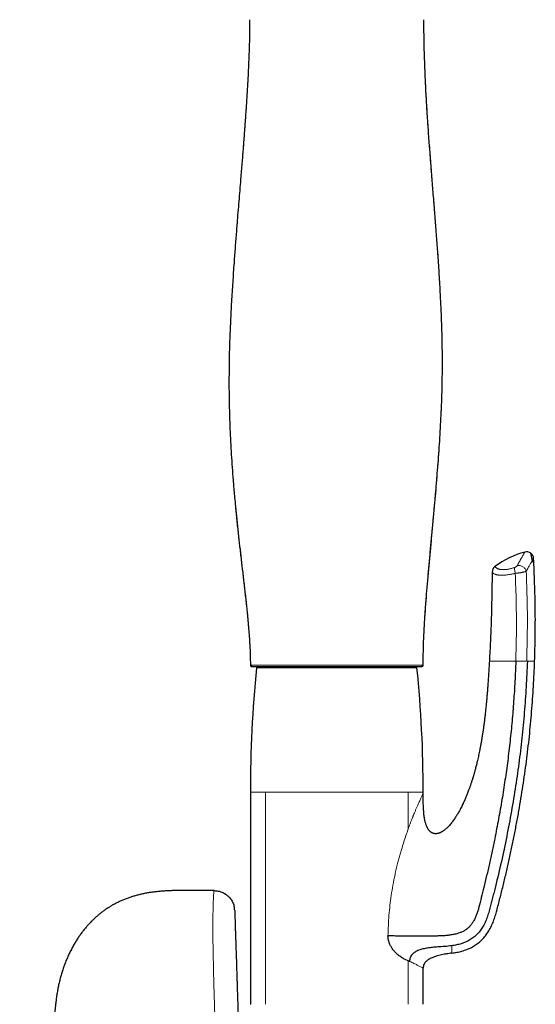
# Model space of a CAD drawing. Header units: millimetres. Extents: x 8 to 1329, y 12 to 1074.
# Tile 458 of 619: x 977 to 1051, y 782 to 923. Entities that reach past the tile are written whole.
import ezdxf

# ---------------------------------------------------------------- set-up
doc = ezdxf.new("R2010")
doc.units = ezdxf.units.MM

msp = doc.modelspace()

# ---------------------------------------------------------------- linework, layer by layer
at = {"color": 252, "linetype": 'Continuous', "lineweight": 0}
for p, q in [((1007.51, 858.19), (1007.59, 857.24)), ((1033.96, 830.37), (1010.96, 830.37)), ((1020.28, 830.55), (1020.28, 830.55)), ((1024.67, 830.55), (1024.67, 830.55)), ((1034.82, 830.75), (1034.86, 830.75)), ((1012.23, 782.1), (1012.23, 812.5)), ((1032.7, 812.5), (1032.7, 807.21)), ((1032.7, 788.34), (1032.7, 782.1)), ((1010.06, 782.1), (1010.06, 782.07))]:
    msp.add_line(p, q, dxfattribs=at)
at = {"color": 7, "linetype": 'Continuous', "lineweight": 30}
for p, q in [((1010.06, 830.75), (1010.1, 830.75)), ((1033.86, 830.46), (1011.06, 830.46)), ((1020.68, 830.55), (1024.27, 830.55)), ((1034.86, 830.75), (1034.86, 830.75)), ((1010.06, 812.5), (1010.06, 782.1)), ((1034.86, 812.3), (1034.86, 812.5)), ((1007.74, 796.12), (1007.74, 796.12)), ((1032.7, 788.34), (1032.28, 788.53)), ((1032.89, 788.26), (1032.7, 788.34)), ((1034.86, 782.1), (1034.86, 787.3)), ((1010.08, 782.1), (1010.06, 782.1))]:
    msp.add_line(p, q, dxfattribs=at)
at = {"color": 7, "linetype": 'Continuous', "lineweight": 30, "flags": 128}
for points in [[(1050.69, 846.03), (1050.69, 846.05), (1050.69, 846.12), (1050.67, 846.19), (1050.66, 846.26), (1050.63, 846.33), (1050.61, 846.39), (1050.58, 846.46), (1050.54, 846.52), (1050.5, 846.58), (1050.45, 846.63), (1050.4, 846.69), (1050.34, 846.74), (1050.28, 846.79), (1050.26, 846.8), (1050.26, 846.8), (1050.26, 846.81), (1050.26, 846.81), (1050.26, 846.81), (1050.26, 846.81), (1050.26, 846.81), (1050.55, 845.51)], [(1010.26, 830.55), (1010.22, 830.55), (1010.19, 830.56)]]:
    msp.add_lwpolyline(points, dxfattribs=at)
at = {"color": 7, "linetype": 'Continuous', "lineweight": 30}
for centre, radius, start, end in [((1052.75, 834.57), 12.81, 104.9701, 126.349), ((1049.7, 845.98), 1, 3.0675, 104.9919), ((1045.75, 844.08), 1, 126.349, 179.5435), ((1010.26, 830.75), 0.2, 179.9925, 234.8427), ((1188.38, 812.5), 178.32, 174.251, 180), ((1011.06, 830.36), 0.1, 90, 174.251), ((1012.32, 830.39), 0.2, 126.8554, 161.4266), ((1032.66, 830.39), 0.2, 18.5734, 51.7154), ((1033.86, 830.36), 0.1, 5.749, 90), ((856.54, 812.5), 178.32, 360, 5.749)]:
    msp.add_arc(centre, radius, start, end, dxfattribs=at)
at = {"color": 252, "linetype": 'Continuous', "lineweight": 0}
for centre, radius, start, end in [((1012.32, 830.39), 0.2, 127.5054, 161.4017), ((1027.51, 830.42), 0.254, 8.6231, 31.3934), ((1034.62, 830.75), 0.2, 270.0919, 0.091)]:
    msp.add_arc(centre, radius, start, end, dxfattribs=at)
at = {"color": 7, "linetype": 'Continuous', "lineweight": 30}
for points, knots in [([(1009.96, 923.29), (1009.96, 922.91), (1009.96, 922.14), (1009.94, 920.99), (1009.91, 919.84), (1009.88, 918.69), (1009.83, 917.54), (1009.78, 916.4), (1009.74, 915.47), (1009.71, 914.94), (1009.7, 914.78)], [0, 0, 0, 0, 0.134993, 0.26996, 0.404797, 0.539705, 0.675061, 0.810535, 0.94476, 1, 1, 1, 1]), ([(1034.86, 830.75), (1034.86, 830.97), (1034.86, 831.6), (1034.88, 832.65), (1034.91, 833.87), (1034.96, 835.1), (1035.03, 836.33), (1035.12, 837.79), (1035.24, 839.49), (1035.39, 841.41), (1035.56, 843.38), (1035.74, 845.38), (1035.93, 847.43), (1036.12, 849.47), (1036.31, 851.52), (1036.49, 853.5), (1036.66, 855.42), (1036.81, 857.28), (1036.96, 859.15), (1037.1, 861.01), (1037.23, 862.87), (1037.34, 864.73), (1037.43, 866.46), (1037.5, 868.06), (1037.55, 869.53), (1037.58, 870.99), (1037.61, 872.46), (1037.62, 873.94), (1037.61, 875.42), (1037.59, 877.02), (1037.55, 878.75), (1037.49, 880.59), (1037.41, 882.44), (1037.33, 883.99), (1037.26, 885.25), (1037.2, 886.22), (1037.14, 887.18), (1037.08, 888.15), (1037.02, 889.1), (1036.91, 890.57), (1036.76, 892.57), (1036.57, 895.1), (1036.36, 897.62), (1036.16, 900.17), (1035.96, 902.72), (1035.76, 905.29), (1035.57, 907.86), (1035.4, 910.43), (1035.27, 912.7), (1035.17, 914.69), (1035.1, 916.4), (1035.04, 918.12), (1035, 919.84), (1034.97, 921.57), (1034.96, 922.72), (1034.96, 923.29)], [0, 0, 0, 0, 0.007193, 0.020453, 0.03371, 0.046966, 0.060226, 0.073489, 0.094326, 0.115182, 0.136015, 0.158162, 0.180276, 0.202432, 0.224587, 0.246735, 0.26687, 0.287012, 0.307149, 0.327275, 0.347396, 0.367524, 0.387661, 0.403483, 0.419296, 0.435089, 0.450897, 0.466799, 0.482787, 0.498771, 0.518708, 0.538648, 0.558576, 0.578482, 0.588906, 0.599358, 0.609842, 0.620262, 0.630527, 0.640696, 0.668033, 0.695361, 0.722741, 0.75008, 0.777933, 0.805696, 0.833467, 0.861216, 0.888982, 0.907134, 0.925544, 0.944203, 0.962804, 0.981393, 1, 1, 1, 1]), ([(1009.7, 914.78), (1009.69, 914.66), (1009.67, 914.2), (1009.62, 913.38), (1009.54, 911.98), (1009.42, 910.23), (1009.27, 908.12), (1009.12, 906.02), (1008.98, 904.3), (1008.9, 903.28), (1008.87, 902.96)], [0, 0, 0, 0, 0.029335, 0.118117, 0.207101, 0.385087, 0.563022, 0.740955, 0.918923, 1, 1, 1, 1]), ([(1008.87, 902.96), (1008.81, 902.24), (1008.67, 900.46), (1008.44, 897.63), (1008.25, 895.42), (1008.16, 894.25), (1008.15, 894.13)], [0, 0, 0, 0, 0.246815, 0.603582, 0.960693, 1, 1, 1, 1]), ([(1008.15, 894.13), (1008.13, 893.81), (1008.04, 892.75), (1007.9, 890.97), (1007.76, 889.05), (1007.64, 887.39), (1007.55, 886), (1007.46, 884.6), (1007.37, 883.2), (1007.29, 881.8), (1007.22, 880.4), (1007.16, 879), (1007.1, 877.53), (1007.05, 876), (1007.02, 874.4), (1007, 872.8), (1006.99, 871.22), (1007, 869.63), (1007.03, 868.05), (1007.07, 866.38), (1007.13, 864.62), (1007.22, 862.78), (1007.32, 860.93), (1007.44, 859.09), (1007.54, 857.86), (1007.59, 857.24)], [0, 0, 0, 0, 0.02664, 0.086035, 0.145215, 0.182841, 0.220915, 0.25884, 0.296757, 0.33471, 0.372607, 0.410534, 0.4485, 0.491856, 0.535249, 0.578465, 0.621331, 0.664118, 0.706976, 0.749854, 0.79988, 0.849929, 0.899951, 0.949931, 1, 1, 1, 1]), ([(1007.59, 857.24), (1007.6, 857.09), (1007.66, 856.27), (1007.77, 855.02), (1007.88, 853.93), (1007.92, 853.5)], [0, 0, 0, 0, 0.1221234, 0.6582503, 1, 1, 1, 1]), ([(1007.92, 853.5), (1007.98, 852.87), (1008.11, 851.6), (1008.31, 849.7), (1008.52, 847.81), (1008.74, 845.91), (1008.96, 844.02), (1009.18, 842.11), (1009.4, 840.2), (1009.58, 838.54), (1009.71, 837.14), (1009.81, 835.99), (1009.91, 834.84), (1009.95, 834.07), (1009.97, 833.68)], [0, 0, 0, 0, 0.095713, 0.191476, 0.287284, 0.382971, 0.478606, 0.574871, 0.671562, 0.768159, 0.826122, 0.88409, 0.942051, 1, 1, 1, 1]), ([(1050.84, 831.3), (1050.86, 831.9), (1050.9, 833.12), (1050.93, 834.96), (1050.95, 836.83), (1050.94, 838.71), (1050.91, 840.58), (1050.85, 842.45), (1050.78, 844.27), (1050.72, 845.46), (1050.69, 846.03)], [0, 0, 0, 0, 0.121197, 0.248359, 0.375458, 0.502507, 0.629516, 0.756493, 0.883449, 1, 1, 1, 1]), ([(1044.75, 844.09), (1044.74, 843.51), (1044.73, 842.34), (1044.7, 840.59), (1044.66, 838.85), (1044.62, 837.2), (1044.56, 835.65), (1044.5, 834.2), (1044.43, 832.75), (1044.38, 831.79), (1044.35, 831.3)], [0, 0, 0, 0, 0.136588, 0.27318, 0.409786, 0.546397, 0.659784, 0.773176, 0.886584, 1, 1, 1, 1]), ([(1009.97, 833.68), (1009.98, 833.58), (1010, 833.19), (1010.03, 832.51), (1010.06, 831.63), (1010.06, 831.04), (1010.06, 830.75)], [0, 0, 0, 0, 0.102368, 0.401614, 0.70082, 1, 1, 1, 1]), ([(1010.08, 830.75), (1010.08, 830.75), (1010.08, 830.73), (1010.08, 830.71), (1010.08, 830.68), (1010.1, 830.65), (1010.11, 830.63), (1010.13, 830.6), (1010.15, 830.58), (1010.18, 830.57), (1010.2, 830.56), (1010.21, 830.56)], [0, 0, 0, 0, 0.023693, 0.049805, 0.114186, 0.199822, 0.309241, 0.443545, 0.603267, 0.788691, 1, 1, 1, 1]), ([(1010.21, 830.56), (1010.21, 830.56), (1010.21, 830.56), (1010.23, 830.56), (1010.25, 830.56), (1010.25, 830.56)], [0, 0, 0, 0, 0.41278, 0.809591, 1, 1, 1, 1]), ([(1010.26, 830.55), (1010.26, 830.55), (1010.27, 830.55), (1010.3, 830.55), (1010.36, 830.55), (1010.43, 830.55), (1010.53, 830.55), (1010.64, 830.55), (1010.78, 830.55), (1010.92, 830.55), (1011.09, 830.55), (1011.28, 830.55), (1011.48, 830.55), (1011.7, 830.55), (1011.94, 830.55), (1012.11, 830.55), (1012.2, 830.55), (1012.2, 830.55)], [0, 0, 0, 0, 0.07358, 0.147203, 0.220864, 0.294552, 0.36826, 0.441976, 0.51148, 0.580978, 0.650464, 0.719935, 0.789409, 0.85889, 0.928371, 0.997844, 1, 1, 1, 1]), ([(1027.46, 830.45), (1027.46, 830.47), (1027.46, 830.51), (1027.46, 830.53), (1027.46, 830.55)], [0, 0, 0, 0, 0.4730978, 1, 1, 1, 1]), ([(1048.14, 831.3), (1048.1, 830.35), (1048.03, 828.43), (1047.84, 825.57), (1047.61, 822.71), (1047.33, 819.86), (1046.99, 817.04), (1046.6, 814.24), (1046.16, 811.46), (1045.67, 808.66), (1045.19, 806.19), (1044.75, 804.07), (1044.37, 802.3), (1043.97, 800.57), (1043.57, 798.94), (1043.2, 797.43), (1042.92, 796.31), (1042.7, 795.49), (1042.53, 794.97), (1042.32, 794.48), (1042.09, 794.03), (1041.83, 793.63), (1041.55, 793.28), (1041.23, 792.98), (1040.87, 792.72), (1040.48, 792.5), (1040.03, 792.32), (1039.54, 792.17), (1038.98, 792.06), (1038.41, 791.98), (1037.81, 791.93), (1037.18, 791.9), (1036.52, 791.89), (1035.83, 791.89), (1035.11, 791.88), (1034.37, 791.88), (1033.65, 791.88), (1032.96, 791.88), (1032.31, 791.88), (1031.66, 791.89), (1031.02, 791.89), (1030.39, 791.91), (1030, 791.92), (1029.8, 791.92)], [0, 0, 0, 0, 0.055994, 0.11201, 0.167957, 0.223738, 0.279391, 0.334091, 0.389025, 0.444413, 0.500338, 0.535961, 0.571311, 0.606098, 0.640049, 0.669032, 0.697089, 0.707856, 0.718479, 0.728959, 0.739293, 0.748073, 0.756751, 0.765357, 0.773947, 0.782576, 0.791303, 0.801959, 0.812913, 0.824241, 0.836006, 0.848262, 0.861064, 0.874458, 0.88851, 0.903203, 0.918442, 0.931498, 0.944835, 0.958405, 0.972157, 0.98604, 1, 1, 1, 1]), ([(1032.78, 830.55), (1032.8, 830.55), (1032.9, 830.55), (1033.08, 830.55), (1033.32, 830.55), (1033.54, 830.55), (1033.73, 830.55), (1033.91, 830.55), (1034.06, 830.55), (1034.2, 830.55), (1034.33, 830.55), (1034.43, 830.55), (1034.51, 830.55), (1034.58, 830.55), (1034.63, 830.55), (1034.65, 830.55), (1034.66, 830.55), (1034.65, 830.55), (1034.63, 830.55), (1034.62, 830.55)], [0, 0, 0, 0, 0.008739, 0.074039, 0.139321, 0.200869, 0.26242, 0.323984, 0.385567, 0.447177, 0.508822, 0.570508, 0.632247, 0.694046, 0.755919, 0.816772, 0.877724, 0.938793, 1, 1, 1, 1]), ([(1034.66, 830.55), (1034.67, 830.55), (1034.69, 830.56), (1034.71, 830.56), (1034.74, 830.57), (1034.76, 830.58), (1034.77, 830.58), (1034.79, 830.59), (1034.81, 830.61), (1034.83, 830.65), (1034.86, 830.69), (1034.86, 830.73), (1034.86, 830.75)], [0, 0, 0, 0, 0.137021, 0.387319, 0.618465, 0.726923, 0.778261, 0.82309, 0.864208, 0.905793, 0.950854, 1, 1, 1, 1]), ([(1044.35, 831.3), (1044.33, 831.05), (1044.3, 830.54), (1044.26, 829.79), (1044.21, 829.06), (1044.16, 828.35), (1044.11, 827.66), (1044.06, 826.98), (1044.01, 826.34), (1043.95, 825.7), (1043.89, 825.05), (1043.82, 824.38), (1043.75, 823.7), (1043.67, 823.04), (1043.59, 822.4), (1043.51, 821.79), (1043.43, 821.2), (1043.34, 820.64), (1043.25, 820.11), (1043.16, 819.59), (1043.07, 819.1), (1042.98, 818.64), (1042.9, 818.21), (1042.81, 817.81), (1042.73, 817.44), (1042.65, 817.09), (1042.57, 816.76), (1042.5, 816.45), (1042.42, 816.15), (1042.35, 815.87), (1042.28, 815.62), (1042.21, 815.39), (1042.16, 815.18), (1042.1, 814.99), (1042.06, 814.84), (1042.01, 814.7), (1041.98, 814.6), (1041.96, 814.52), (1041.94, 814.46), (1041.93, 814.42), (1041.92, 814.39), (1041.92, 814.38), (1041.91, 814.36), (1041.9, 814.33), (1041.89, 814.28), (1041.87, 814.22), (1041.84, 814.13), (1041.81, 814.03), (1041.76, 813.9), (1041.71, 813.75), (1041.66, 813.58), (1041.59, 813.4), (1041.53, 813.2), (1041.45, 813), (1041.37, 812.78), (1041.28, 812.53), (1041.18, 812.27), (1041.08, 812.03), (1041, 811.84), (1040.94, 811.7), (1040.91, 811.61), (1040.87, 811.54), (1040.85, 811.49), (1040.83, 811.45), (1040.82, 811.41), (1040.8, 811.36), (1040.77, 811.3), (1040.73, 811.22), (1040.69, 811.12), (1040.64, 811.02), (1040.56, 810.85), (1040.45, 810.62), (1040.3, 810.32), (1040.14, 810.01), (1039.98, 809.73), (1039.84, 809.48), (1039.7, 809.25), (1039.56, 809.03), (1039.41, 808.8), (1039.25, 808.56), (1039.08, 808.33), (1038.9, 808.1), (1038.71, 807.87), (1038.52, 807.66), (1038.33, 807.46), (1038.15, 807.3), (1037.98, 807.15), (1037.83, 807.03), (1037.7, 806.94), (1037.59, 806.87), (1037.49, 806.81), (1037.39, 806.76), (1037.29, 806.71), (1037.19, 806.67), (1037.08, 806.63), (1036.96, 806.6), (1036.85, 806.58), (1036.74, 806.56), (1036.65, 806.56), (1036.55, 806.56), (1036.46, 806.57), (1036.38, 806.59), (1036.3, 806.61), (1036.24, 806.63), (1036.17, 806.66), (1036.08, 806.71), (1036, 806.76), (1035.93, 806.81), (1035.88, 806.86), (1035.83, 806.9), (1035.79, 806.94), (1035.75, 806.98), (1035.71, 807.04), (1035.65, 807.1), (1035.6, 807.18), (1035.54, 807.28), (1035.47, 807.39), (1035.41, 807.52), (1035.34, 807.67), (1035.28, 807.84), (1035.22, 808.02), (1035.16, 808.22), (1035.11, 808.44), (1035.06, 808.7), (1035.01, 808.98), (1034.97, 809.29), (1034.94, 809.61), (1034.91, 809.96), (1034.89, 810.32), (1034.88, 810.68), (1034.87, 811.06), (1034.86, 811.46), (1034.86, 811.88), (1034.86, 812.16), (1034.86, 812.3)], [0, 0, 0, 0, 0.022962, 0.045399, 0.067309, 0.088692, 0.109549, 0.129522, 0.148988, 0.167946, 0.186396, 0.207698, 0.22828, 0.248143, 0.267287, 0.285712, 0.303418, 0.320403, 0.336669, 0.352216, 0.367044, 0.381153, 0.394544, 0.40651, 0.417837, 0.428523, 0.43857, 0.447976, 0.457384, 0.466051, 0.473977, 0.481163, 0.487608, 0.493313, 0.498277, 0.502501, 0.505985, 0.508111, 0.509821, 0.511115, 0.511992, 0.512345, 0.512774, 0.513744, 0.515264, 0.517237, 0.519583, 0.523069, 0.527148, 0.531818, 0.53708, 0.542935, 0.549363, 0.555789, 0.561932, 0.571015, 0.5794, 0.587086, 0.594075, 0.597558, 0.60051, 0.602822, 0.604495, 0.605565, 0.606744, 0.608307, 0.61047, 0.613097, 0.616187, 0.619742, 0.623679, 0.632932, 0.642779, 0.653218, 0.66425, 0.671732, 0.679463, 0.687444, 0.695677, 0.704158, 0.712869, 0.721325, 0.730605, 0.739253, 0.747269, 0.754653, 0.761405, 0.767525, 0.771701, 0.775521, 0.778998, 0.782564, 0.785632, 0.788888, 0.79233, 0.795974, 0.799938, 0.80259, 0.805373, 0.808283, 0.8112, 0.813781, 0.816008, 0.817891, 0.819945, 0.823258, 0.826265, 0.82874, 0.830905, 0.83279, 0.834399, 0.835973, 0.838, 0.840494, 0.843453, 0.846872, 0.850753, 0.855099, 0.85991, 0.865183, 0.870922, 0.877124, 0.883788, 0.891804, 0.900407, 0.909593, 0.919359, 0.929705, 0.940635, 0.951472, 0.962827, 0.974701, 0.987091, 1, 1, 1, 1]), ([(1049.8, 831.3), (1049.75, 830.08), (1049.64, 827.62), (1049.38, 823.94), (1049.03, 820.28), (1048.59, 816.62), (1048.06, 812.97), (1047.45, 809.34), (1046.76, 805.72), (1045.98, 802.12), (1045.35, 799.48), (1044.92, 797.78), (1044.72, 797.01), (1044.52, 796.25), (1044.32, 795.49), (1044.1, 794.73), (1043.82, 793.99), (1043.48, 793.32), (1043.09, 792.71), (1042.65, 792.18), (1042.14, 791.71), (1041.57, 791.33), (1040.95, 791.02), (1040.31, 790.78), (1039.64, 790.61), (1039.19, 790.53), (1038.96, 790.5)], [0, 0, 0, 0, 0.083431, 0.166854, 0.250268, 0.333672, 0.417068, 0.500454, 0.583828, 0.667193, 0.750551, 0.768413, 0.786275, 0.804136, 0.821997, 0.839845, 0.85767, 0.875484, 0.891049, 0.906623, 0.922177, 0.937718, 0.953282, 0.968843, 0.984414, 1, 1, 1, 1]), ([(1038.96, 789.44), (1039.08, 789.46), (1039.33, 789.49), (1039.69, 789.56), (1040.06, 789.64), (1040.42, 789.73), (1040.78, 789.84), (1041.13, 789.97), (1041.46, 790.1), (1041.77, 790.25), (1042.07, 790.42), (1042.37, 790.61), (1042.66, 790.81), (1042.93, 791.03), (1043.19, 791.27), (1043.43, 791.51), (1043.67, 791.77), (1043.88, 792.05), (1044.09, 792.34), (1044.28, 792.65), (1044.47, 792.97), (1044.64, 793.32), (1044.8, 793.67), (1044.95, 794.03), (1045.08, 794.39), (1045.2, 794.77), (1045.31, 795.15), (1045.53, 795.99), (1045.88, 797.3), (1046.32, 799.08), (1046.75, 800.86), (1047.16, 802.65), (1047.55, 804.44), (1047.91, 806.24), (1048.26, 808.04), (1048.59, 809.84), (1048.89, 811.62), (1049.17, 813.39), (1049.43, 815.17), (1049.67, 816.94), (1049.89, 818.73), (1050.09, 820.51), (1050.27, 822.29), (1050.42, 824.08), (1050.56, 825.88), (1050.68, 827.69), (1050.77, 829.49), (1050.82, 830.7), (1050.84, 831.3)], [0, 0, 0, 0, 0.008113, 0.016228, 0.02434, 0.032565, 0.040793, 0.049017, 0.056543, 0.064075, 0.0716, 0.079336, 0.087077, 0.094812, 0.102343, 0.109882, 0.117414, 0.125154, 0.132899, 0.140639, 0.149, 0.157362, 0.165792, 0.174222, 0.182811, 0.1914, 0.20002, 0.208641, 0.248624, 0.288606, 0.328607, 0.368607, 0.408664, 0.448721, 0.488798, 0.528876, 0.568014, 0.607152, 0.646311, 0.685469, 0.724667, 0.763869, 0.802965, 0.842065, 0.881538, 0.921011, 0.960506, 1, 1, 1, 1]), ([(1004.87, 798.4), (1004.81, 798.4), (1004.7, 798.4), (1004.56, 798.4), (1004.44, 798.4), (1004.35, 798.4), (1004.25, 798.4), (1004.15, 798.4), (1004.04, 798.4), (1003.92, 798.4), (1003.8, 798.4), (1003.68, 798.4), (1003.57, 798.4), (1003.47, 798.4), (1003.38, 798.4), (1003.29, 798.4), (1003.2, 798.4), (1003.1, 798.4), (1003.01, 798.4), (1002.94, 798.4), (1002.87, 798.4), (1002.81, 798.4), (1002.75, 798.4), (1002.68, 798.4), (1002.61, 798.4), (1002.54, 798.4), (1002.49, 798.4), (1002.45, 798.4), (1002.41, 798.4), (1002.36, 798.4), (1002.3, 798.4), (1002.24, 798.4), (1002.19, 798.4), (1002.15, 798.41), (1002.1, 798.41), (1002.05, 798.41), (1001.99, 798.41), (1001.94, 798.41), (1001.9, 798.41), (1001.86, 798.41), (1001.82, 798.41), (1001.76, 798.41), (1001.7, 798.41), (1001.64, 798.41), (1001.57, 798.41), (1001.51, 798.41), (1001.46, 798.41), (1001.41, 798.41), (1001.38, 798.41), (1001.35, 798.41), (1001.31, 798.41), (1001.27, 798.41), (1001.22, 798.41), (1001.18, 798.41), (1001.14, 798.41), (1001.11, 798.41), (1001.08, 798.41), (1001.06, 798.41), (1001.03, 798.41), (1000.99, 798.41), (1000.94, 798.41), (1000.88, 798.41), (1000.81, 798.41), (1000.74, 798.41), (1000.67, 798.41), (1000.57, 798.42), (1000.46, 798.42), (1000.31, 798.42), (1000.15, 798.42), (999.96, 798.42), (999.76, 798.41), (999.54, 798.41), (999.31, 798.41), (999.07, 798.4), (998.82, 798.4), (998.48, 798.39), (998.03, 798.37), (997.48, 798.33), (996.91, 798.28), (996.34, 798.22), (995.76, 798.14), (995.17, 798.05), (994.6, 797.94), (994.06, 797.81), (993.54, 797.67), (993.02, 797.52), (992.51, 797.34), (992.01, 797.15), (991.51, 796.94), (991.03, 796.72), (990.57, 796.48), (990.14, 796.24), (989.74, 795.99), (989.34, 795.73), (988.95, 795.45), (988.58, 795.17), (988.21, 794.87), (987.87, 794.57), (987.54, 794.26), (987.2, 793.93), (986.85, 793.56), (986.49, 793.14), (986.13, 792.71), (985.79, 792.27), (985.47, 791.81), (985.16, 791.34), (984.85, 790.83), (984.54, 790.28), (984.23, 789.69), (983.94, 789.09), (983.67, 788.48), (983.43, 787.85), (983.2, 787.23), (983, 786.6), (982.83, 785.99), (982.67, 785.36), (982.52, 784.72), (982.4, 784.08), (982.29, 783.43), (982.2, 782.78), (982.13, 782.19), (982.07, 781.67), (982.03, 781.23), (981.99, 780.81), (981.95, 780.41), (981.92, 780.03), (981.89, 779.67), (981.85, 779.33), (981.83, 779.01), (981.8, 778.75), (981.78, 778.55), (981.77, 778.38), (981.75, 778.21), (981.74, 778.03), (981.72, 777.81), (981.69, 777.55), (981.67, 777.25), (981.64, 776.94), (981.61, 776.62), (981.58, 776.29), (981.55, 775.95), (981.52, 775.6), (981.48, 775.24), (981.45, 774.88), (981.42, 774.52), (981.38, 774.14), (981.35, 773.79), (981.32, 773.46), (981.29, 773.2), (981.27, 772.99), (981.26, 772.84), (981.25, 772.71), (981.24, 772.61), (981.23, 772.54), (981.22, 772.49), (981.22, 772.44), (981.21, 772.38), (981.2, 772.25), (981.17, 772.05), (981.14, 771.77), (981.11, 771.49), (981.07, 771.18), (981.02, 770.86), (980.97, 770.53), (980.91, 770.19), (980.85, 769.84), (980.78, 769.49), (980.7, 769.13), (980.61, 768.76), (980.51, 768.39), (980.39, 768), (980.26, 767.62), (980.11, 767.25), (979.95, 766.87), (979.78, 766.52), (979.59, 766.17), (979.39, 765.84), (979.18, 765.52), (978.97, 765.2), (978.76, 764.89), (978.55, 764.58), (978.35, 764.28), (978.16, 763.97), (977.97, 763.67), (977.79, 763.36), (977.64, 763.05), (977.51, 762.76), (977.39, 762.48), (977.3, 762.19), (977.23, 761.9), (977.18, 761.62), (977.15, 761.34), (977.13, 761.06), (977.11, 760.77), (977.11, 760.48), (977.1, 760.2), (977.09, 759.94), (977.08, 759.69), (977.07, 759.5), (977.07, 759.38), (977.06, 759.31), (977.06, 759.24), (977.06, 759.17), (977.06, 759.1), (977.05, 759.01), (977.05, 758.91), (977.05, 758.79), (977.04, 758.65), (977.04, 758.49), (977.03, 758.31), (977.02, 758.11), (977.02, 757.89), (977.01, 757.66), (977, 757.41), (976.99, 757.14), (976.98, 756.85), (976.97, 756.65), (976.97, 756.55)], [0, 0, 0, 0, 0.002673, 0.005612, 0.007309, 0.008834, 0.010348, 0.012021, 0.01391, 0.015974, 0.018101, 0.020145, 0.021967, 0.023627, 0.025194, 0.026761, 0.028318, 0.030231, 0.031778, 0.033206, 0.034345, 0.035394, 0.036482, 0.037734, 0.039323, 0.040559, 0.041495, 0.042293, 0.043077, 0.044025, 0.045237, 0.046417, 0.047534, 0.048483, 0.049355, 0.050522, 0.051952, 0.053046, 0.053796, 0.054718, 0.055767, 0.057054, 0.058599, 0.060297, 0.062074, 0.064014, 0.065639, 0.066957, 0.068123, 0.069173, 0.070226, 0.072148, 0.074362, 0.076626, 0.07856, 0.080497, 0.082434, 0.084191, 0.085692, 0.08697, 0.088086, 0.089127, 0.09026, 0.09146, 0.092713, 0.094019, 0.096179, 0.098472, 0.101376, 0.104469, 0.107751, 0.11148, 0.115429, 0.119496, 0.123601, 0.127744, 0.13684, 0.146106, 0.155541, 0.165152, 0.174941, 0.184908, 0.195054, 0.204068, 0.213099, 0.222118, 0.231118, 0.240094, 0.249047, 0.257981, 0.266896, 0.274863, 0.282803, 0.290726, 0.298666, 0.306657, 0.314519, 0.322259, 0.329742, 0.336951, 0.346104, 0.35528, 0.364596, 0.373989, 0.383394, 0.392808, 0.402249, 0.413311, 0.42443, 0.435604, 0.446812, 0.458053, 0.469357, 0.480068, 0.490839, 0.50165, 0.512512, 0.523452, 0.53447, 0.545544, 0.556651, 0.564391, 0.571772, 0.578808, 0.585534, 0.591971, 0.597999, 0.603695, 0.609029, 0.61399, 0.616654, 0.619326, 0.622212, 0.625316, 0.62864, 0.633325, 0.638386, 0.643822, 0.648989, 0.654454, 0.660217, 0.66626, 0.672216, 0.677939, 0.684498, 0.690719, 0.696604, 0.702157, 0.707377, 0.710107, 0.712635, 0.714812, 0.716635, 0.717599, 0.718424, 0.719161, 0.720128, 0.721381, 0.725771, 0.730373, 0.735221, 0.740355, 0.745776, 0.751492, 0.757159, 0.763103, 0.769205, 0.775353, 0.781541, 0.78816, 0.794856, 0.801623, 0.808407, 0.815151, 0.821882, 0.828293, 0.83476, 0.841213, 0.847658, 0.854093, 0.860155, 0.866193, 0.872224, 0.878235, 0.884212, 0.890176, 0.895289, 0.900389, 0.905465, 0.910439, 0.915262, 0.91994, 0.924466, 0.929548, 0.934412, 0.939057, 0.943488, 0.947654, 0.95149, 0.952704, 0.95388, 0.955018, 0.956119, 0.957285, 0.958726, 0.960468, 0.962512, 0.964857, 0.967555, 0.970565, 0.973887, 0.977521, 0.981467, 0.985646, 0.990127, 0.994912, 1, 1, 1, 1]), ([(1004.86, 798.4), (1004.96, 798.4), (1005.15, 798.39), (1005.43, 798.35), (1005.71, 798.28), (1005.97, 798.19), (1006.23, 798.07), (1006.48, 797.92), (1006.71, 797.76), (1006.92, 797.57), (1007.12, 797.36), (1007.29, 797.14), (1007.44, 796.9), (1007.57, 796.64), (1007.67, 796.38), (1007.72, 796.2), (1007.74, 796.12)], [0, 0, 0, 0, 0.071708, 0.143415, 0.215123, 0.28683, 0.358538, 0.430245, 0.501953, 0.57366, 0.645368, 0.717075, 0.788783, 0.86049, 0.932198, 1, 1, 1, 1]), ([(1004.87, 798.4), (1004.87, 798.4), (1004.87, 798.4), (1004.87, 798.4), (1004.87, 798.4)], [0, 0, 0, 0, 0.297037, 1, 1, 1, 1]), ([(1007.82, 795.54), (1007.81, 795.62), (1007.8, 795.77), (1007.78, 795.96), (1007.75, 796.08), (1007.74, 796.12)], [0, 0, 0, 0, 0.389433, 0.778866, 1, 1, 1, 1]), ([(1007.82, 795.54), (1007.82, 795.54), (1007.82, 795.54), (1007.82, 795.54), (1007.82, 795.54), (1007.82, 795.53), (1007.82, 795.51), (1007.82, 795.47), (1007.82, 795.41), (1007.82, 795.34), (1007.83, 795.25), (1007.83, 795.14), (1007.83, 795), (1007.84, 794.85), (1007.84, 794.68), (1007.85, 794.48), (1007.86, 794.27), (1007.87, 794.04), (1007.87, 793.79), (1007.88, 793.52), (1007.89, 793.23), (1007.9, 792.92), (1007.91, 792.61), (1007.92, 792.31), (1007.93, 792.02), (1007.94, 791.73), (1007.95, 791.42), (1007.96, 791.09), (1007.97, 790.73), (1007.99, 790.34), (1008, 789.94), (1008.01, 789.52), (1008.03, 789.1), (1008.04, 788.66), (1008.06, 788.2), (1008.07, 787.73), (1008.09, 787.24), (1008.1, 786.72), (1008.12, 786.2), (1008.14, 785.66), (1008.16, 785.12), (1008.17, 784.54), (1008.19, 783.92), (1008.22, 783.26), (1008.24, 782.59), (1008.26, 781.87), (1008.29, 781.11), (1008.31, 780.3), (1008.34, 779.49), (1008.37, 778.67), (1008.39, 777.85), (1008.42, 776.9), (1008.46, 775.8), (1008.5, 774.57), (1008.54, 773.33), (1008.57, 772.35), (1008.59, 771.62), (1008.61, 771.14), (1008.63, 770.65), (1008.64, 770.17), (1008.66, 769.69), (1008.67, 769.22), (1008.69, 768.74), (1008.7, 768.43), (1008.7, 768.28)], [0, 0, 0, 0, 0.0156864, 0.031369, 0.0470495, 0.0627288, 0.0784094, 0.0938102, 0.1092094, 0.1246084, 0.1400083, 0.1557227, 0.171437, 0.187151, 0.2028648, 0.2185785, 0.2342925, 0.2500066, 0.2656863, 0.281366, 0.2970453, 0.3127245, 0.3284046, 0.3407247, 0.3530439, 0.3653645, 0.3776848, 0.3900037, 0.4037528, 0.4175034, 0.4312538, 0.445003, 0.4587518, 0.4725008, 0.4862506, 0.5000007, 0.5146354, 0.5292693, 0.5439035, 0.5585379, 0.5731724, 0.5878066, 0.6050543, 0.6223023, 0.6395502, 0.6567972, 0.6773306, 0.6978649, 0.718397, 0.7389313, 0.7594646, 0.7799983, 0.8107988, 0.8415985, 0.8723966, 0.9031981, 0.9152993, 0.9274007, 0.9395013, 0.9516007, 0.963701, 0.9758017, 0.9879, 1, 1, 1, 1]), ([(1032.28, 788.53), (1032.19, 788.57), (1032.02, 788.64), (1031.76, 788.8), (1031.53, 788.96), (1031.33, 789.11), (1031.17, 789.25), (1031.02, 789.39), (1030.87, 789.54), (1030.72, 789.71), (1030.57, 789.88), (1030.43, 790.08), (1030.3, 790.27), (1030.18, 790.47), (1030.06, 790.71), (1029.95, 790.98), (1029.86, 791.29), (1029.81, 791.61), (1029.81, 791.82), (1029.8, 791.92)], [0, 0, 0, 0, 0.082587, 0.165446, 0.24901, 0.300289, 0.350793, 0.400626, 0.449899, 0.498724, 0.55224, 0.603795, 0.653593, 0.70186, 0.748844, 0.815199, 0.878376, 0.939547, 1, 1, 1, 1]), ([(1038.96, 790.5), (1038.62, 790.46), (1037.96, 790.38), (1037.04, 790.33), (1036.22, 790.26), (1035.5, 790.17), (1034.83, 790.05), (1034.32, 789.9), (1033.94, 789.74), (1033.68, 789.6), (1033.45, 789.44), (1033.25, 789.24), (1033.08, 789.02), (1032.97, 788.78), (1032.91, 788.52), (1032.9, 788.34), (1032.89, 788.26)], [0, 0, 0, 0, 0.145596, 0.283879, 0.394423, 0.497993, 0.59415, 0.683693, 0.726377, 0.767834, 0.808275, 0.847821, 0.886573, 0.924737, 0.962518, 1, 1, 1, 1]), ([(1038.96, 789.44), (1038.84, 789.42), (1038.59, 789.39), (1038.22, 789.34), (1037.85, 789.27), (1037.48, 789.2), (1037.11, 789.12), (1036.78, 789.03), (1036.49, 788.93), (1036.25, 788.84), (1036.04, 788.75), (1035.88, 788.67), (1035.74, 788.6), (1035.61, 788.52), (1035.49, 788.43), (1035.37, 788.34), (1035.26, 788.23), (1035.15, 788.12), (1035.07, 788.01), (1035.01, 787.9), (1034.96, 787.81), (1034.92, 787.71), (1034.89, 787.59), (1034.87, 787.46), (1034.86, 787.35), (1034.86, 787.3)], [0, 0, 0, 0, 0.075023, 0.150043, 0.225169, 0.300291, 0.377187, 0.454071, 0.505912, 0.55777, 0.609583, 0.639887, 0.670189, 0.700777, 0.73136, 0.761736, 0.792103, 0.823391, 0.854666, 0.8755, 0.896332, 0.917763, 0.939193, 0.969377, 1, 1, 1, 1])]:
    msp.add_open_spline(points, degree=3, knots=knots, dxfattribs=at)
at = {"color": 252, "linetype": 'Continuous', "lineweight": 0}
for points, knots in [([(1034.92, 923.29), (1034.92, 922.72), (1034.93, 921.58), (1034.95, 919.86), (1034.99, 918.38), (1035.03, 917.13), (1035.07, 916.12), (1035.11, 915.12), (1035.17, 913.87), (1035.24, 912.37), (1035.35, 910.61), (1035.46, 908.85), (1035.61, 906.62), (1035.82, 903.93), (1036.06, 900.78), (1036.32, 897.62), (1036.51, 895.18), (1036.65, 893.46), (1036.72, 892.45), (1036.8, 891.44), (1036.87, 890.44), (1036.95, 889.43), (1037.02, 888.42), (1037.11, 887.11), (1037.21, 885.5), (1037.32, 883.61), (1037.41, 881.86), (1037.47, 880.27), (1037.52, 878.81), (1037.55, 877.36), (1037.57, 875.91), (1037.58, 874.46), (1037.58, 873.01), (1037.56, 871.44), (1037.52, 869.75), (1037.45, 867.92), (1037.37, 866.09), (1037.27, 864.27), (1037.16, 862.44), (1037.03, 860.62), (1036.87, 858.56), (1036.68, 856.28), (1036.46, 853.78), (1036.23, 851.27), (1036.01, 848.93), (1035.81, 846.77), (1035.63, 844.76), (1035.46, 842.75), (1035.29, 840.73), (1035.15, 838.94), (1035.04, 837.38), (1034.97, 836.06), (1034.9, 834.73), (1034.86, 833.4), (1034.83, 832.08), (1034.82, 831.19), (1034.82, 830.75)], [0, 0, 0, 0, 0.018495, 0.036976, 0.055488, 0.066455, 0.077399, 0.088208, 0.098847, 0.117823, 0.136845, 0.155873, 0.174934, 0.208989, 0.243159, 0.27731, 0.311452, 0.32234, 0.333231, 0.344139, 0.355017, 0.365842, 0.37674, 0.387838, 0.408376, 0.428797, 0.449232, 0.464882, 0.480539, 0.496198, 0.511854, 0.527531, 0.543155, 0.558656, 0.578326, 0.598034, 0.617761, 0.637488, 0.657209, 0.676931, 0.69666, 0.723802, 0.750939, 0.778068, 0.805204, 0.826899, 0.848542, 0.870287, 0.892203, 0.914092, 0.928418, 0.942744, 0.957062, 0.971374, 0.985688, 1, 1, 1, 1]), ([(1009.7, 914.78), (1009.69, 914.56), (1009.64, 913.56), (1009.53, 911.78), (1009.37, 909.43), (1009.18, 906.81), (1009.01, 904.66), (1008.9, 903.29), (1008.87, 902.96)], [0, 0, 0, 0, 0.055326, 0.2539857, 0.4527489, 0.6514157, 0.917658, 1, 1, 1, 1]), ([(1008.15, 894.13), (1008.13, 893.91), (1008.11, 893.62), (1008.09, 893.33), (1008.08, 893.25)], [0, 0, 0, 0, 0.751108, 1, 1, 1, 1]), ([(1007.92, 853.5), (1007.94, 853.26), (1008.03, 852.35), (1008.19, 850.77), (1008.41, 848.77), (1008.64, 846.76), (1008.87, 844.76), (1009.11, 842.75), (1009.34, 840.74), (1009.53, 839.02), (1009.67, 837.6), (1009.77, 836.49), (1009.86, 835.38), (1009.93, 834.44), (1009.96, 833.88), (1009.97, 833.68)], [0, 0, 0, 0, 0.036607, 0.137723, 0.238899, 0.340053, 0.441018, 0.542388, 0.644462, 0.746508, 0.802623, 0.858751, 0.914877, 0.970994, 1, 1, 1, 1]), ([(1048.35, 845), (1048.4, 845.1), (1048.5, 845.28), (1048.61, 845.49), (1048.7, 845.66), (1048.77, 845.77), (1048.83, 845.88), (1048.9, 846.02), (1048.99, 846.17), (1049.08, 846.32), (1049.16, 846.47), (1049.23, 846.59), (1049.29, 846.7), (1049.34, 846.79), (1049.38, 846.86), (1049.42, 846.91), (1049.43, 846.94), (1049.44, 846.95), (1049.44, 846.94), (1049.44, 846.94)], [0, 0, 0, 0, 0.075589, 0.151316, 0.189398, 0.22748, 0.265637, 0.303793, 0.371618, 0.439442, 0.507717, 0.575992, 0.645717, 0.715443, 0.785684, 0.855926, 0.926096, 0.996265, 1, 1, 1, 1]), ([(1050.69, 846.03), (1050.69, 846.03), (1050.69, 846.03), (1050.67, 846), (1050.64, 845.95), (1050.61, 845.89), (1050.56, 845.81), (1050.5, 845.71), (1050.43, 845.59), (1050.35, 845.46), (1050.26, 845.3), (1050.16, 845.13), (1050.05, 844.93), (1049.92, 844.7), (1049.79, 844.46), (1049.69, 844.28), (1049.64, 844.2)], [0, 0, 0, 0, 0.0714906, 0.144604, 0.2125785, 0.280553, 0.3489722, 0.4173915, 0.487189, 0.5569867, 0.6272491, 0.6975118, 0.7727883, 0.8482034, 0.9240333, 1, 1, 1, 1]), ([(1045.15, 844.89), (1045.16, 844.89), (1045.16, 844.88), (1045.17, 844.87), (1045.19, 844.84), (1045.22, 844.8), (1045.26, 844.76), (1045.31, 844.72), (1045.36, 844.68), (1045.44, 844.63), (1045.52, 844.59), (1045.61, 844.55), (1045.7, 844.52), (1045.81, 844.49), (1045.92, 844.46), (1046.03, 844.45), (1046.14, 844.44), (1046.25, 844.43), (1046.38, 844.43), (1046.51, 844.43), (1046.66, 844.44), (1046.81, 844.46), (1046.98, 844.49), (1047.15, 844.52), (1047.34, 844.56), (1047.54, 844.61), (1047.75, 844.67), (1047.89, 844.71), (1047.96, 844.74)], [0, 0, 0, 0, 0.060738, 0.121499, 0.182259, 0.242995, 0.29231, 0.341665, 0.39102, 0.440348, 0.489639, 0.529515, 0.569431, 0.609326, 0.649173, 0.676219, 0.703378, 0.730558, 0.757694, 0.784752, 0.811731, 0.837759, 0.863877, 0.889985, 0.916, 0.943974, 0.972007, 1, 1, 1, 1]), ([(1047.96, 844.74), (1047.98, 844.74), (1048.01, 844.75), (1048.06, 844.77), (1048.12, 844.8), (1048.18, 844.84), (1048.24, 844.88), (1048.29, 844.92), (1048.33, 844.96), (1048.34, 844.99), (1048.35, 845)], [0, 0, 0, 0, 0.090789, 0.181622, 0.312864, 0.44422, 0.57512, 0.70605, 0.85306, 1, 1, 1, 1]), ([(1048.06, 843.9), (1047.99, 843.88), (1047.85, 843.85), (1047.65, 843.81), (1047.45, 843.77), (1047.24, 843.73), (1047.02, 843.7), (1046.8, 843.67), (1046.59, 843.65), (1046.39, 843.63), (1046.22, 843.62), (1046.06, 843.62), (1045.92, 843.63), (1045.78, 843.64), (1045.66, 843.65), (1045.54, 843.67), (1045.42, 843.69), (1045.3, 843.72), (1045.2, 843.76), (1045.1, 843.8), (1045.01, 843.85), (1044.93, 843.9), (1044.87, 843.95), (1044.82, 844), (1044.78, 844.04), (1044.76, 844.07), (1044.75, 844.09), (1044.75, 844.09), (1044.75, 844.09)], [0, 0, 0, 0, 0.024391, 0.048832, 0.073265, 0.097647, 0.128197, 0.158852, 0.189517, 0.220082, 0.249097, 0.278196, 0.307366, 0.336572, 0.365751, 0.394821, 0.434001, 0.473225, 0.512467, 0.551671, 0.60721, 0.662793, 0.718395, 0.773959, 0.830457, 0.886979, 0.943501, 1, 1, 1, 1]), ([(1049.64, 844.2), (1049.64, 844.2), (1049.63, 844.19), (1049.61, 844.18), (1049.56, 844.16), (1049.5, 844.15), (1049.44, 844.13), (1049.36, 844.11), (1049.27, 844.08), (1049.17, 844.06), (1049.06, 844.04), (1048.95, 844.02), (1048.85, 844), (1048.74, 843.99), (1048.63, 843.97), (1048.53, 843.95), (1048.44, 843.94), (1048.34, 843.93), (1048.25, 843.92), (1048.16, 843.91), (1048.09, 843.9), (1048.06, 843.9), (1048.06, 843.9)], [0, 0, 0, 0, 0.00003, 0.055131, 0.110232, 0.166937, 0.223641, 0.288861, 0.351598, 0.414334, 0.479472, 0.54461, 0.599008, 0.653406, 0.709368, 0.765328, 0.808961, 0.856197, 0.903432, 0.951701, 0.99997, 1, 1, 1, 1]), ([(1048.14, 831.3), (1048.18, 832.7), (1048.25, 835.5), (1048.22, 839.7), (1048.12, 842.5), (1048.06, 843.9)], [0, 0, 0, 0, 0.333174, 0.6665, 1, 1, 1, 1]), ([(1049.64, 844.2), (1049.69, 842.76), (1049.8, 839.9), (1049.82, 835.6), (1049.74, 832.74), (1049.71, 831.3)], [0, 0, 0, 0, 0.333385, 0.66672, 1, 1, 1, 1]), ([(1010.1, 830.75), (1010.11, 830.75), (1010.15, 830.75), (1010.43, 830.75), (1010.92, 830.75), (1011.6, 830.75), (1012.46, 830.75), (1013.47, 830.75), (1014.63, 830.75), (1015.92, 830.75), (1017.32, 830.75), (1018.79, 830.75), (1020.33, 830.75), (1021.9, 830.75), (1023.48, 830.75), (1025.05, 830.75), (1026.58, 830.75), (1028.05, 830.75), (1029.42, 830.75), (1030.68, 830.75), (1031.8, 830.75), (1032.77, 830.75), (1033.57, 830.75), (1034.19, 830.75), (1034.63, 830.75), (1034.76, 830.75), (1034.82, 830.75)], [0, 0, 0, 0, 0.02632, 0.068521, 0.110627, 0.152907, 0.195123, 0.237323, 0.279487, 0.321744, 0.363936, 0.406154, 0.448326, 0.490514, 0.532931, 0.575316, 0.617811, 0.660322, 0.702807, 0.745262, 0.787744, 0.830188, 0.872655, 0.915207, 0.95769, 1, 1, 1, 1]), ([(1034.62, 830.55), (1034.56, 830.55), (1034.44, 830.55), (1034, 830.55), (1033.39, 830.55), (1032.6, 830.55), (1031.65, 830.55), (1030.56, 830.55), (1029.34, 830.55), (1027.99, 830.55), (1026.55, 830.55), (1025.04, 830.55), (1023.51, 830.55), (1021.96, 830.55), (1020.42, 830.55), (1018.91, 830.55), (1017.44, 830.55), (1016.06, 830.55), (1014.78, 830.55), (1013.64, 830.55), (1012.63, 830.55), (1011.79, 830.55), (1011.12, 830.55), (1010.63, 830.55), (1010.32, 830.55), (1010.28, 830.55), (1010.26, 830.55)], [0, 0, 0, 0, 0.041677, 0.083248, 0.125405, 0.167327, 0.208683, 0.250156, 0.291521, 0.33297, 0.375192, 0.417315, 0.458707, 0.500053, 0.541363, 0.582741, 0.62487, 0.667045, 0.70852, 0.749982, 0.791466, 0.83282, 0.874727, 0.916787, 0.958313, 1, 1, 1, 1]), ([(1020.28, 830.55), (1020.28, 830.55), (1020.28, 830.55), (1020.32, 830.55), (1020.36, 830.55), (1020.42, 830.55), (1020.5, 830.55), (1020.59, 830.55), (1020.65, 830.55), (1020.68, 830.55)], [0, 0, 0, 0, 0.143187, 0.282935, 0.421238, 0.559143, 0.703915, 0.850133, 1, 1, 1, 1]), ([(1020.59, 830.46), (1020.58, 830.46), (1020.56, 830.47), (1020.52, 830.49), (1020.49, 830.53), (1020.49, 830.54), (1020.48, 830.55)], [0, 0, 0, 0, 0.136106, 0.456271, 0.738527, 1, 1, 1, 1]), ([(1024.27, 830.55), (1024.3, 830.55), (1024.36, 830.55), (1024.45, 830.55), (1024.52, 830.55), (1024.59, 830.55), (1024.63, 830.55), (1024.67, 830.55), (1024.67, 830.55), (1024.67, 830.55)], [0, 0, 0, 0, 0.143187, 0.282935, 0.421238, 0.559143, 0.703915, 0.850133, 1, 1, 1, 1]), ([(1024.64, 830.55), (1024.63, 830.54), (1024.62, 830.52), (1024.6, 830.5), (1024.58, 830.48), (1024.56, 830.47), (1024.54, 830.46), (1024.53, 830.46)], [0, 0, 0, 0, 0.263203, 0.547804, 0.703556, 0.870197, 1, 1, 1, 1]), ([(1044.35, 831.3), (1044.35, 831.3), (1044.36, 831.3), (1044.41, 831.3), (1044.5, 831.3), (1044.66, 831.3), (1044.88, 831.3), (1045.13, 831.3), (1045.39, 831.3), (1045.71, 831.3), (1046.09, 831.3), (1046.53, 831.3), (1047.03, 831.3), (1047.57, 831.3), (1047.95, 831.3), (1048.14, 831.3)], [0, 0, 0, 0, 0.1000297, 0.2000562, 0.3001732, 0.400239, 0.5001311, 0.5626363, 0.6251447, 0.6876676, 0.7501247, 0.8126162, 0.8750545, 0.9374891, 1, 1, 1, 1]), ([(1048.14, 831.3), (1048.22, 831.3), (1048.37, 831.3), (1048.62, 831.3), (1048.86, 831.3), (1049.1, 831.3), (1049.31, 831.3), (1049.48, 831.3), (1049.62, 831.3), (1049.68, 831.3), (1049.7, 831.3)], [0, 0, 0, 0, 0.117618, 0.241333, 0.369479, 0.499965, 0.630456, 0.758619, 0.882357, 1, 1, 1, 1]), ([(1049.71, 831.3), (1049.72, 831.3), (1049.75, 831.3), (1049.78, 831.3), (1049.8, 831.3)], [0, 0, 0, 0, 0.499984, 1, 1, 1, 1]), ([(1050.84, 831.3), (1050.84, 831.3), (1050.84, 831.3), (1050.82, 831.3), (1050.78, 831.3), (1050.74, 831.3), (1050.68, 831.3), (1050.6, 831.3), (1050.51, 831.3), (1050.41, 831.3), (1050.28, 831.3), (1050.14, 831.3), (1049.98, 831.3), (1049.86, 831.3), (1049.8, 831.3)], [0, 0, 0, 0, 0.079891, 0.159782, 0.23987, 0.319958, 0.400647, 0.481337, 0.562227, 0.643117, 0.732173, 0.821295, 0.910615, 1, 1, 1, 1]), ([(1012.23, 812.5), (1012.07, 812.5), (1011.76, 812.5), (1011.35, 812.5), (1010.95, 812.5), (1010.58, 812.5), (1010.28, 812.5), (1010.1, 812.5), (1010.07, 812.5), (1010.06, 812.5)], [0, 0, 0, 0, 0.1151268, 0.2302536, 0.3453804, 0.5090353, 0.6726902, 0.8363451, 1, 1, 1, 1]), ([(1032.7, 812.5), (1032.47, 812.5), (1032.02, 812.5), (1031.23, 812.5), (1030.34, 812.5), (1029.36, 812.5), (1028.32, 812.5), (1027.21, 812.5), (1026.07, 812.5), (1024.88, 812.5), (1023.68, 812.5), (1022.46, 812.5), (1021.24, 812.5), (1020.04, 812.5), (1018.86, 812.5), (1017.71, 812.5), (1016.61, 812.5), (1015.56, 812.5), (1014.58, 812.5), (1013.7, 812.5), (1012.9, 812.5), (1012.45, 812.5), (1012.23, 812.5)], [0, 0, 0, 0, 0.047777, 0.095555, 0.14611, 0.196666, 0.247222, 0.297777, 0.348333, 0.398889, 0.449444, 0.5, 0.550556, 0.601111, 0.651667, 0.702223, 0.752778, 0.803334, 0.85389, 0.904445, 0.952223, 1, 1, 1, 1]), ([(1034.86, 812.5), (1034.85, 812.5), (1034.83, 812.5), (1034.64, 812.5), (1034.35, 812.5), (1033.98, 812.5), (1033.57, 812.5), (1033.17, 812.5), (1032.85, 812.5), (1032.7, 812.5)], [0, 0, 0, 0, 0.163655, 0.32731, 0.490965, 0.65462, 0.769746, 0.884873, 1, 1, 1, 1]), ([(1032.7, 807.21), (1032.79, 807.46), (1032.97, 807.96), (1033.17, 808.48), (1033.3, 808.8), (1033.35, 808.95), (1033.41, 809.09), (1033.47, 809.23), (1033.53, 809.37), (1033.58, 809.51), (1033.68, 809.75), (1033.82, 810.07), (1033.99, 810.47), (1034.15, 810.82), (1034.29, 811.14), (1034.42, 811.42), (1034.54, 811.66), (1034.64, 811.86), (1034.72, 812.03), (1034.78, 812.16), (1034.83, 812.24), (1034.86, 812.29), (1034.86, 812.3), (1034.86, 812.3)], [0, 0, 0, 0, 0.095404, 0.18753, 0.207792, 0.227906, 0.247875, 0.267704, 0.287395, 0.306952, 0.327756, 0.392893, 0.455697, 0.516354, 0.575068, 0.632068, 0.687599, 0.741929, 0.795343, 0.848143, 0.898668, 0.949193, 1, 1, 1, 1]), ([(1032.7, 807.21), (1032.59, 806.91), (1032.37, 806.3), (1032.05, 805.32), (1031.81, 804.53), (1031.64, 803.96), (1031.55, 803.63), (1031.46, 803.3), (1031.37, 802.97), (1031.28, 802.64), (1031.15, 802.15), (1031, 801.5), (1030.76, 800.47), (1030.51, 799.2), (1030.27, 797.74), (1030.08, 796.29), (1029.94, 794.86), (1029.85, 793.4), (1029.82, 792.42), (1029.8, 791.92)], [0, 0, 0, 0, 0.066063, 0.134982, 0.206925, 0.229326, 0.251405, 0.273521, 0.295679, 0.317881, 0.340131, 0.392786, 0.445773, 0.541346, 0.638359, 0.726385, 0.815902, 0.90706, 1, 1, 1, 1]), ([(1004.87, 798.4), (1004.87, 798.4), (1004.87, 798.4), (1004.86, 798.4), (1004.86, 798.39), (1004.85, 798.38), (1004.84, 798.36), (1004.83, 798.32), (1004.82, 798.26), (1004.82, 798.17), (1004.81, 798.07), (1004.8, 797.94), (1004.79, 797.78), (1004.78, 797.61), (1004.77, 797.41), (1004.76, 797.18), (1004.75, 796.94), (1004.74, 796.68), (1004.73, 796.41), (1004.72, 796.13), (1004.71, 795.83), (1004.71, 795.51), (1004.7, 795.2), (1004.7, 794.9), (1004.69, 794.6), (1004.69, 794.3), (1004.69, 793.99), (1004.69, 793.66), (1004.69, 793.31), (1004.69, 792.94), (1004.69, 792.55), (1004.69, 792.15), (1004.69, 791.74), (1004.7, 791.29), (1004.7, 790.81), (1004.71, 790.28), (1004.72, 789.74), (1004.73, 789.22), (1004.74, 788.71), (1004.75, 788.23), (1004.76, 787.74), (1004.77, 787.25), (1004.78, 786.75), (1004.79, 786.22), (1004.81, 785.66), (1004.83, 785.06), (1004.84, 784.47), (1004.86, 783.85), (1004.88, 783.19), (1004.9, 782.52), (1004.92, 781.84), (1004.94, 781.17), (1004.96, 780.5), (1004.98, 779.83), (1005, 779.17), (1005.03, 778.45), (1005.06, 777.67), (1005.09, 776.84), (1005.12, 776.02), (1005.15, 775.2), (1005.18, 774.39), (1005.21, 773.6), (1005.23, 772.91), (1005.26, 772.34), (1005.27, 771.88), (1005.29, 771.43), (1005.31, 770.98), (1005.33, 770.58), (1005.35, 770.22), (1005.37, 769.91), (1005.38, 769.6), (1005.4, 769.31), (1005.41, 769.12), (1005.42, 769.03)], [0, 0, 0, 0, 0.002438, 0.014961, 0.027846, 0.041072, 0.054573, 0.070751, 0.087124, 0.1036, 0.120125, 0.137023, 0.153941, 0.170865, 0.187798, 0.204744, 0.221711, 0.238707, 0.25388, 0.26909, 0.284334, 0.299608, 0.314905, 0.326948, 0.33911, 0.351256, 0.363214, 0.375272, 0.388241, 0.401315, 0.41438, 0.42739, 0.440385, 0.4534, 0.468757, 0.484115, 0.499452, 0.514745, 0.527672, 0.54054, 0.553371, 0.566162, 0.578863, 0.591502, 0.606321, 0.621044, 0.635659, 0.650163, 0.666519, 0.68275, 0.698853, 0.714823, 0.730652, 0.746362, 0.761995, 0.777466, 0.797131, 0.816612, 0.835891, 0.854969, 0.873829, 0.892414, 0.910652, 0.921681, 0.93253, 0.943179, 0.953591, 0.963723, 0.971458, 0.978972, 0.986245, 0.99326, 1, 1, 1, 1]), ([(1007.74, 796.12), (1007.73, 796.15), (1007.71, 796.26), (1007.65, 796.43), (1007.57, 796.64), (1007.47, 796.85), (1007.35, 797.04), (1007.22, 797.23), (1007.08, 797.4), (1006.92, 797.57), (1006.75, 797.72), (1006.57, 797.86), (1006.38, 797.98), (1006.18, 798.09), (1005.97, 798.19), (1005.76, 798.26), (1005.54, 798.32), (1005.32, 798.37), (1005.09, 798.39), (1004.94, 798.4), (1004.86, 798.4)], [0, 0, 0, 0, 0.024791, 0.082156, 0.139522, 0.196887, 0.254252, 0.311617, 0.368983, 0.426348, 0.483713, 0.541078, 0.598443, 0.655809, 0.713174, 0.770539, 0.827904, 0.88527, 0.942635, 1, 1, 1, 1]), ([(1038.96, 789.44), (1038.96, 789.44), (1038.96, 789.45), (1038.96, 789.48), (1038.96, 789.52), (1038.96, 789.59), (1038.96, 789.67), (1038.96, 789.77), (1038.96, 789.88), (1038.96, 790.01), (1038.96, 790.16), (1038.96, 790.32), (1038.96, 790.44), (1038.96, 790.5)], [0, 0, 0, 0, 0.093772, 0.187276, 0.280572, 0.373724, 0.466794, 0.559842, 0.647607, 0.735457, 0.82344, 0.911606, 1, 1, 1, 1]), ([(1034.86, 787.3), (1034.85, 787.31), (1034.82, 787.33), (1034.59, 787.44), (1034.29, 787.59), (1034, 787.74), (1033.78, 787.84), (1033.52, 787.97), (1033.23, 788.1), (1033.01, 788.2), (1032.89, 788.26)], [0, 0, 0, 0, 0.187435, 0.379376, 0.576366, 0.653398, 0.734198, 0.818884, 0.907479, 1, 1, 1, 1])]:
    msp.add_open_spline(points, degree=3, knots=knots, dxfattribs=at)
for points in [[(1047.96, 844.74), (1047.96, 844.69), (1047.94, 844.59), (1047.96, 844.39), (1048, 844.15), (1048.04, 843.98), (1048.06, 843.9)], [(1049.64, 844.2), (1049.63, 844.26), (1049.59, 844.38), (1049.48, 844.56), (1049.34, 844.72), (1049.17, 844.85), (1048.97, 844.95), (1048.76, 845.01), (1048.55, 845.03), (1048.42, 845.01), (1048.35, 845)]]:
    msp.add_open_spline(points, degree=3, dxfattribs=at)

doc.saveas('drawing.dxf')
